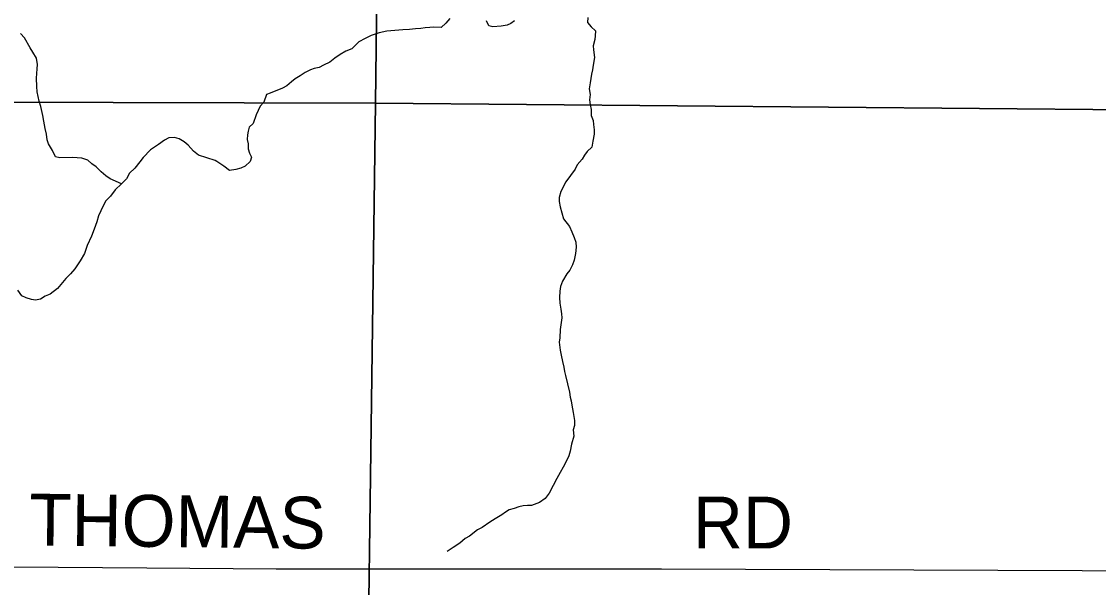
# Model space of a CAD drawing. Extents: x 1310247 to 1552180, y 377264 to 706493.
# Drawn here: x 1403286 to 1409522, y 558546 to 561820 of the extents above; entities that cross this region are included whole.
import ezdxf

# ---------------------------------------------------------------- set-up
doc = ezdxf.new("R2010")
doc.units = 0
for name, color, linetype in [('GM_X_Minor_River', 7, 'Continuous'), ('GM_X_Section', 7, 'Continuous'), ('GM_X_Township_Road', 7, 'Continuous'), ('GM_X_Township_Road_Text', 7, 'Continuous')]:
    doc.layers.add(name, color=color, linetype=linetype)

msp = doc.modelspace()

# ---------------------------------------------------------------- linework, layer by layer
at = {"layer": 'GM_X_Minor_River'}
for points in [[(1405766.5, 561838.4), (1405744.3, 561810.5), (1405716.2, 561786.8), (1405674.3, 561787.2), (1405650.3, 561785.4), (1405624.3, 561783.6), (1405598.3, 561779.9), (1405568.4, 561778.1), (1405532.4, 561774.5), (1405494.5, 561772.8), (1405402.6, 561765.7), (1405356.6, 561756.1), (1405310.5, 561740.5), (1405276.5, 561722.8), (1405240.4, 561703.1), (1405198.2, 561663.4), (1405164.1, 561649.7), (1405132, 561630), (1405099.9, 561608.3), (1405071.8, 561584.5), (1405035.7, 561568.8), (1405009.7, 561555), (1404981.7, 561549.3), (1404959.7, 561541.5), (1404929.6, 561525.8), (1404899.5, 561506), (1404871.4, 561488.3), (1404849.3, 561472.4), (1404823.2, 561448.7), (1404797.1, 561434.9), (1404727, 561405.5), (1404705, 561397.7), (1404688.7, 561353.8), (1404668.6, 561329.9), (1404644.3, 561280.1), (1404627.9, 561230.2), (1404603.8, 561208.4), (1404599.6, 561186.4), (1404595.5, 561164.4), (1404593.3, 561138.4), (1404599.1, 561112.3), (1404598.9, 561084.3), (1404606.7, 561058.2), (1404618.5, 561036.1), (1404610.3, 561010.1), (1404582.2, 560984.4), (1404556.2, 560972.6), (1404528.1, 560964.8), (1404490.2, 560959.2), (1404458.4, 560983.5), (1404416.7, 561009.9), (1404408, 561015.6)], [(1406141.8, 561824.9), (1406119.7, 561809.1), (1406097.7, 561799.3), (1406063.7, 561793.6), (1406015.7, 561790), (1405991.8, 561796.2), (1405978, 561824.4)], [(1406565.2, 561843), (1406563, 561815), (1406584.8, 561790.8), (1406610.6, 561766.5), (1406608.4, 561738.5), (1406606.2, 561716.5), (1406595.9, 561680.5), (1406597.8, 561656.5), (1406603.4, 561612.4), (1406597.1, 561568.4), (1406592.9, 561540.4), (1406586.8, 561516.4), (1406582.6, 561490.4), (1406578.4, 561466.5), (1406574.2, 561430.5), (1406579.9, 561398.4), (1406575.7, 561368.4), (1406579.5, 561338.3), (1406585.3, 561312.2), (1406585, 561276.2), (1406596.8, 561248), (1406598.6, 561224), (1406602.4, 561193.9), (1406602.2, 561167.9), (1406593.9, 561127.9), (1406589.7, 561093.9), (1406561.5, 561068.2), (1406545.4, 561046.3), (1406533.2, 561024.4), (1406503, 560990.6), (1406492.9, 560966.7), (1406464.7, 560928.9), (1406438.4, 560893.1), (1406410.1, 560837.3), (1406399.8, 560801.4), (1406399.7, 560779.3), (1406405.4, 560749.2), (1406424.9, 560679), (1406458.5, 560634.6), (1406472.3, 560604.5), (1406486, 560570.3), (1406495.8, 560544.2), (1406497.5, 560514.1), (1406493.3, 560478.1), (1406487, 560440.2), (1406476.8, 560412.2), (1406460.6, 560382.3), (1406444.5, 560360.4), (1406418.3, 560318.7), (1406408, 560286.7), (1406403.8, 560260.7), (1406401.6, 560222.7), (1406403.3, 560190.6), (1406409.1, 560156.5), (1406412.9, 560128.5), (1406414.7, 560106.4), (1406406.2, 560038.4), (1406403.9, 559990.4), (1406399.7, 559964.4), (1406405.3, 559918.3), (1406411.1, 559890.2), (1406418.8, 559854.1), (1406426.6, 559820), (1406430.4, 559795.9), (1406436.2, 559771.9), (1406459.5, 559675.5), (1406463.2, 559647.5), (1406469.1, 559625.4), (1406472.9, 559601.3), (1406480.6, 559557.2), (1406488.2, 559511.1), (1406488, 559483.1), (1406479.8, 559457.1), (1406485.5, 559421), (1406471.2, 559375.1), (1406463, 559335.1), (1406454.8, 559307.2), (1406444.6, 559283.2), (1406422.3, 559241.4), (1406406.1, 559211.5), (1406385.9, 559175.7), (1406365.7, 559135.8), (1406341.4, 559092), (1406319.2, 559060.1), (1406285.1, 559036.4), (1406239, 559020.8), (1406217, 559019), (1406191.1, 559017.3), (1406165.1, 559011.5), (1406139, 559001.8), (1406111, 558994), (1406089, 558982.2), (1406066.9, 558966.4)], [(1403865.9, 560881.7), (1403800.6, 560909.6), (1403775.1, 560928.3), (1403747.7, 560951.2), (1403718.4, 560980.1), (1403692.9, 560996.9), (1403669.4, 561017.6), (1403635.7, 561030.5), (1403581.8, 561034), (1403507.7, 561032.1), (1403483.8, 561036.8), (1403464.8, 561073.4), (1403441.8, 561112.2), (1403434.5, 561136.5), (1403431.3, 561168.7), (1403424.2, 561201), (1403415.3, 561243.4), (1403410.2, 561277.7), (1403397.6, 561328.2), (1403388.4, 561360.5), (1403377.9, 561413), (1403374.7, 561445.2), (1403374, 561493.4), (1403377.5, 561547.5), (1403378.1, 561571.6), (1403373.1, 561607.8), (1403352, 561642.5), (1403336.7, 561669.1), (1403304.2, 561726.2), (1403280.9, 561750.9)], [(1404408, 561015.6), (1404310.7, 561048), (1404281.3, 561070.9), (1404252.2, 561105.8), (1404228.7, 561124.5), (1404199.1, 561141.4), (1404171.3, 561150.2), (1404139.2, 561147.1), (1404114.8, 561133.7), (1404080.1, 561108.6), (1404033.3, 561077.8), (1403990, 561032.8), (1403971.4, 561009.2), (1403942.4, 560971.9), (1403911.6, 560942.6), (1403894.7, 560911), (1403865.9, 560881.7), (1403828.9, 560846.6), (1403801.9, 560809.2), (1403775.2, 560783.8), (1403758.4, 560754.2), (1403732.8, 560696.7), (1403721.8, 560660.9), (1403706.7, 560619.1), (1403691.6, 560579.4), (1403666.1, 560523.9), (1403650.9, 560478.2), (1403625.8, 560436.7), (1403594.5, 560389.4), (1403569.7, 560360), (1403542.9, 560332.6), (1403514, 560299.3), (1403495.3, 560275.7), (1403452.4, 560242.8), (1403424.1, 560231.5), (1403395.6, 560214.3), (1403367.5, 560209), (1403343.5, 560211.7), (1403313.8, 560222.5), (1403288.1, 560233.3), (1403264.9, 560266.1)], [(1406066.9, 558966.4), (1406028.8, 558942.7), (1405998.7, 558923), (1405954.6, 558893.3), (1405926.5, 558879.6), (1405880.3, 558842), (1405856.2, 558828.2), (1405824.1, 558802.4), (1405786, 558776.8), (1405751.9, 558753)]]:
    msp.add_lwpolyline(points, dxfattribs=at)
at = {"layer": 'GM_X_Section'}
for points in [[(1405399.9, 566616.6), (1405336.8, 561348), (1400015.8, 561360.9), (1400073.6, 566689.8)], [(1410627.1, 566578.4), (1410581.8, 561301.5), (1405336.8, 561348), (1405399.9, 566616.6)], [(1405336.8, 561348), (1405264.6, 556023.5), (1399960.4, 556046), (1400015.8, 561360.9)], [(1410581.8, 561301.5), (1410517.6, 555980.9), (1405264.6, 556023.5), (1405336.8, 561348)]]:
    msp.add_lwpolyline(points, close=True, dxfattribs=at)
at = {"layer": 'GM_X_Township_Road'}
msp.add_lwpolyline([(1402982.4, 558666.5), (1404011.5, 558659.8), (1404760.4, 558653.8), (1406992, 558653.7), (1409914, 558641.4), (1410556, 558647)], dxfattribs=at)

# ---------------------------------------------------------------- texts
at = {"layer": 'GM_X_Township_Road_Text'}
for s, rotation, p in [('THOMAS', 359.35012, (1403329.9, 558788.8)), ('RD', 0.00001, (1407174, 558771.1))]:
    msp.add_text(s, height=300, rotation=rotation, dxfattribs=at).set_placement(p)

doc.saveas('drawing.dxf')
